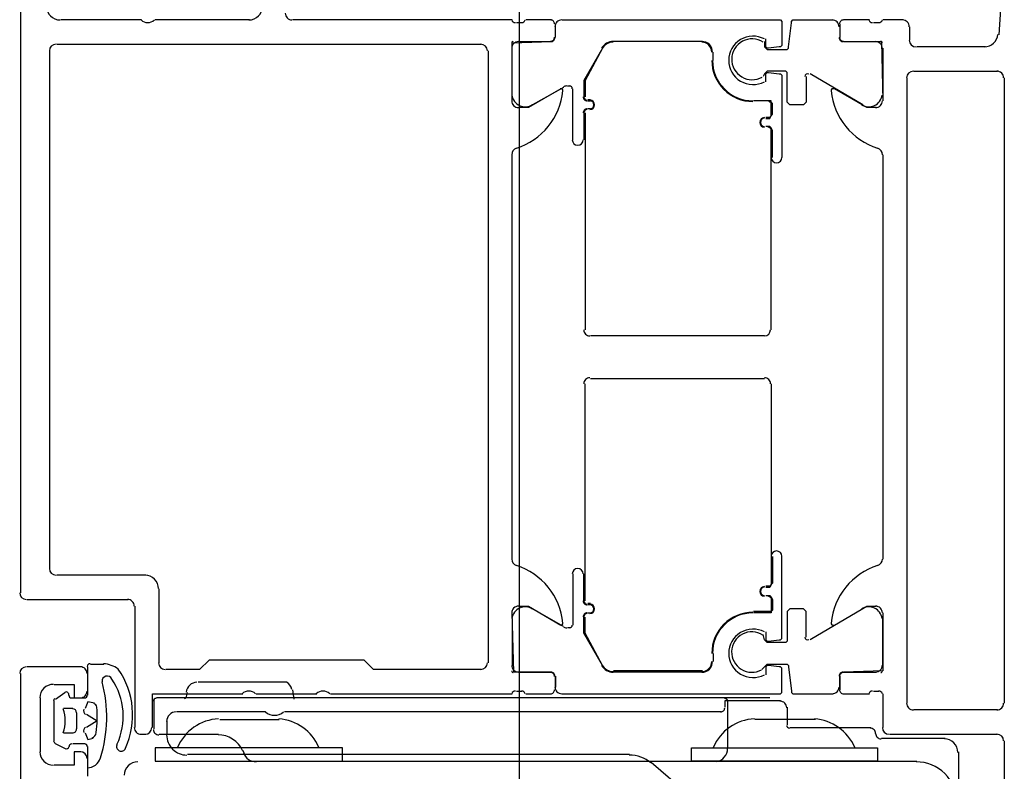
# Model space of a CAD drawing. Extents: x 2 to 87, y -108 to 11.
# Tile 308 of 352: x 49.7906 to 49.8636, y -32.6775 to -32.6217. Entities that reach past the tile are written whole.
import ezdxf

# ---------------------------------------------------------------- set-up
doc = ezdxf.new("R2010")
doc.units = 0
doc.header["$MEASUREMENT"] = 0
doc.layers.add('13', color=7, linetype='CONTINUOUS')
doc.layers.add('32', color=7, linetype='CONTINUOUS')

msp = doc.modelspace()

# ---------------------------------------------------------------- linework, layer by layer
at = {"layer": '13', "color": 62, "linetype": 'Continuous'}
msp.add_line((49.82759999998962, -31.59070000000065), (49.82759999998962, -32.74869999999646), dxfattribs=at)
at = {"layer": '32', "color": 62, "linetype": 'Continuous'}
for p, q in [((49.79959999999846, -32.62170000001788), (49.79359999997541, -32.62170000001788)), ((49.80760000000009, -32.62170000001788), (49.80059999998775, -32.62170000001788)), ((49.82709999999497, -32.62170000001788), (49.81079999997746, -32.62170000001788)), ((49.82999999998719, -32.62170000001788), (49.82809999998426, -32.62170000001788)), ((49.85359999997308, -32.62170000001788), (49.85169999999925, -32.62170000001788)), ((49.85609999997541, -32.62170000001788), (49.85459999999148, -32.62170000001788)), ((49.82779999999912, -32.62189999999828), (49.82739999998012, -32.62189999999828)), ((49.83029999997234, -32.62300000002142), (49.83029999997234, -32.62200000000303)), ((49.83029999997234, -32.62300000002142), (49.83029999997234, -32.62220000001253)), ((49.85139999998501, -32.62200000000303), (49.85139999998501, -32.62300000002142)), ((49.85139999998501, -32.62220000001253), (49.85139999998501, -32.62300000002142)), ((49.85429999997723, -32.62189999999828), (49.85389999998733, -32.62189999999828)), ((49.85659999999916, -32.62320000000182), (49.85659999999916, -32.62220000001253)), ((49.82759999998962, -32.62330000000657), (49.82999999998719, -32.62330000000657)), ((49.8411999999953, -32.62330000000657), (49.83459999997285, -32.62330000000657)), ((49.8411999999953, -32.62330000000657), (49.83459999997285, -32.62330000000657)), ((49.85169999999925, -32.62330000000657), (49.85409999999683, -32.62330000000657)), ((49.79279999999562, -32.66240000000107), (49.79279999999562, -32.62400000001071)), ((49.79329999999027, -32.62350000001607), (49.82479999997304, -32.62350000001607)), ((49.82529999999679, -32.62400000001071), (49.82529999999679, -32.66940000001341)), ((49.82709999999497, -32.62730000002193), (49.82709999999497, -32.62380000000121)), ((49.85459999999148, -32.62380000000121), (49.85459999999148, -32.62730000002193)), ((49.86219999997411, -32.62369999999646), (49.85709999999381, -32.62369999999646)), ((49.84199999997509, -32.62470000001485), (49.84199999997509, -32.62410000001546)), ((49.84199999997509, -32.62470000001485), (49.84199999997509, -32.62410000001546)), ((49.85689999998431, -32.62549999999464), (49.86309999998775, -32.62549999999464)), ((49.85309999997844, -32.62799999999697), (49.84919999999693, -32.62570000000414)), ((49.85639999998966, -32.67240000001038), (49.85639999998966, -32.62600000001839)), ((49.8635999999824, -32.62600000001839), (49.8635999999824, -32.67240000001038)), ((49.83090000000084, -32.62669999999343), (49.82859999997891, -32.62799999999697)), ((49.83139999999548, -32.62660000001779), (49.83119999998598, -32.62660000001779)), ((49.83159999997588, -32.63060000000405), (49.83159999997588, -32.62679999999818)), ((49.83269999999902, -32.62760000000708), (49.83289999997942, -32.62760000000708)), ((49.83269999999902, -32.62770000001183), (49.83289999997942, -32.62770000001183)), ((49.83289999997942, -32.62830000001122), (49.83269999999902, -32.62830000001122)), ((49.83289999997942, -32.62830000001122), (49.83269999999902, -32.62830000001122)), ((49.83239999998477, -32.62859999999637), (49.83239999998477, -32.63060000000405)), ((49.83249999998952, -32.62859999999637), (49.83249999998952, -32.64470000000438)), ((49.82709999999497, -32.66169999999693), (49.82709999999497, -32.63169999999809)), ((49.85459999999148, -32.63169999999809), (49.85459999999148, -32.66169999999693)), ((49.83289999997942, -32.64509999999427), (49.84579999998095, -32.64509999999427)), ((49.83249999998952, -32.66479999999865), (49.83249999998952, -32.64870000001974)), ((49.83289999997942, -32.64830000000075), (49.84579999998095, -32.64830000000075)), ((49.79989999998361, -32.66289999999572), (49.79329999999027, -32.66289999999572)), ((49.83159999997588, -32.66280000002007), (49.83159999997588, -32.66659999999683)), ((49.83239999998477, -32.66479999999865), (49.83239999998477, -32.66280000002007)), ((49.8008999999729, -32.66940000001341), (49.8008999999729, -32.66390000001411)), ((49.79109999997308, -32.6646999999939), (49.79859999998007, -32.6646999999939)), ((49.79909999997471, -32.66520000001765), (49.79909999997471, -32.67420000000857)), ((49.83090000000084, -32.66670000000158), (49.82859999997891, -32.66539999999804)), ((49.83289999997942, -32.66500000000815), (49.83269999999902, -32.66500000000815)), ((49.83289999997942, -32.6651000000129), (49.83269999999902, -32.6651000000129)), ((49.85309999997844, -32.66539999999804), (49.84919999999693, -32.66770000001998)), ((49.82709999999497, -32.66610000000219), (49.82709999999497, -32.66959999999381)), ((49.83269999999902, -32.66570000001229), (49.83289999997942, -32.66570000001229)), ((49.83269999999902, -32.66570000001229), (49.83289999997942, -32.66570000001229)), ((49.85459999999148, -32.66959999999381), (49.85459999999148, -32.66610000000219)), ((49.83139999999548, -32.66680000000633), (49.83119999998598, -32.66680000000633)), ((49.84199999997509, -32.66870000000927), (49.84199999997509, -32.66930000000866)), ((49.84199999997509, -32.66870000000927), (49.84199999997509, -32.66930000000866)), ((49.79509999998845, -32.66969999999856), (49.79109999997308, -32.66969999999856)), ((49.7955999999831, -32.67180000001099), (49.7955999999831, -32.66969999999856)), ((49.7957999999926, -32.66950000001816), (49.79679999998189, -32.66950000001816)), ((49.8411999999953, -32.67000000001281), (49.83459999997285, -32.67000000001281)), ((49.7955999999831, -32.67149999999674), (49.7955999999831, -32.6701999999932)), ((49.82759999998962, -32.67010000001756), (49.82999999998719, -32.67010000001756)), ((49.83029999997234, -32.67140000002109), (49.83029999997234, -32.6704000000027)), ((49.83029999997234, -32.6704000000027), (49.83029999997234, -32.67120000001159)), ((49.8411999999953, -32.67010000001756), (49.83459999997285, -32.67010000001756)), ((49.85139999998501, -32.6704000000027), (49.85139999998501, -32.67140000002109)), ((49.85139999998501, -32.67120000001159), (49.85139999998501, -32.6704000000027)), ((49.85169999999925, -32.67010000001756), (49.85409999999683, -32.67010000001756)), ((49.80379999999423, -32.6708000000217), (49.81039999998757, -32.6708000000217)), ((49.81079999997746, -32.67140000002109), (49.81089999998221, -32.67209999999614)), ((49.82739999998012, -32.67149999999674), (49.82779999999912, -32.67149999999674)), ((49.85389999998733, -32.67149999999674), (49.85429999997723, -32.67149999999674)), ((49.79209999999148, -32.67600000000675), (49.79209999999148, -32.67200000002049)), ((49.79309999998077, -32.67519999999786), (49.79309999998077, -32.67220000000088)), ((49.79319999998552, -32.67209999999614), (49.79389999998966, -32.67160000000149)), ((49.79439999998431, -32.67200000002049), (49.7953999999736, -32.67200000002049)), ((49.800499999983, -32.67220000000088), (49.800499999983, -32.67430000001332)), ((49.84619999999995, -32.67200000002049), (49.8006999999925, -32.67200000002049)), ((49.80289999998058, -32.67200000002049), (49.80299999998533, -32.67160000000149)), ((49.80809999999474, -32.67170000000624), (49.81259999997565, -32.67170000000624)), ((49.81359999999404, -32.67170000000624), (49.82709999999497, -32.67170000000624)), ((49.82809999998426, -32.67170000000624), (49.82999999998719, -32.67170000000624)), ((49.84309999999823, -32.67570000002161), (49.84309999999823, -32.67220000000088)), ((49.85169999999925, -32.67170000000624), (49.85359999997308, -32.67170000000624)), ((49.85459999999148, -32.67170000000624), (49.85459999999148, -32.67420000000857)), ((49.79449999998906, -32.67280000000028), (49.79379999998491, -32.67280000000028)), ((49.84749999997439, -32.67269999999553), (49.84749999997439, -32.67399999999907)), ((49.86309999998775, -32.67290000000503), (49.85689999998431, -32.67290000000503)), ((49.7947999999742, -32.67430000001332), (49.7947999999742, -32.67310000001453)), ((49.80149999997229, -32.67470000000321), (49.80149999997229, -32.67370000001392)), ((49.80219999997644, -32.67300000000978), (49.80879999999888, -32.67300000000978)), ((49.80539999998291, -32.67360000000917), (49.80979999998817, -32.67360000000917)), ((49.81019999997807, -32.67300000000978), (49.84259999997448, -32.67300000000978)), ((49.84959999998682, -32.67360000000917), (49.84509999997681, -32.67360000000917)), ((49.84769999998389, -32.67420000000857), (49.85369999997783, -32.67420000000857)), ((49.79379999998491, -32.67459999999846), (49.79449999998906, -32.67459999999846)), ((49.79959999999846, -32.67470000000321), (49.79989999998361, -32.67470000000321)), ((49.8008999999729, -32.67470000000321), (49.80529999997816, -32.67470000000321)), ((49.85449999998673, -32.67500000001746), (49.85919999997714, -32.67500000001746)), ((49.85509999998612, -32.67470000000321), (49.86309999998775, -32.67470000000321)), ((49.79399999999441, -32.67579999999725), (49.79319999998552, -32.67540000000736)), ((49.7953999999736, -32.67540000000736), (49.79449999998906, -32.67540000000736)), ((49.7955999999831, -32.67720000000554), (49.7955999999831, -32.67560000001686)), ((49.8635999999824, -32.67519999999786), (49.8635999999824, -32.68060000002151)), ((49.7955999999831, -32.67780000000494), (49.7955999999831, -32.6765000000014)), ((49.83580000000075, -32.67620000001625), (49.80299999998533, -32.67620000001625)), ((49.86019999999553, -32.67600000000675), (49.86019999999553, -32.68960000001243)), ((49.81449999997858, -32.6767000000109), (49.85709999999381, -32.6767000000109)), ((49.8407999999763, -32.67970000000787), (49.83739999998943, -32.67680000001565))]:
    msp.add_line(p, q, dxfattribs=at)
for points in [[(49.8635999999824, -32.60080000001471), (49.8635999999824, -32.61670000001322), (49.8631999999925, -32.62280000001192)], [(49.79359999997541, -32.61840000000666), (49.79509999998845, -32.61840000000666), (49.79509999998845, -32.61780000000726), (49.79399999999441, -32.61670000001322), (49.79059999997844, -32.61670000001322), (49.79059999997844, -32.66419999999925)], [(49.83079999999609, -32.62170000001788), (49.84689999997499, -32.62170000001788), (49.84699999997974, -32.62170000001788), (49.84709999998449, -32.62179999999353), (49.84709999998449, -32.62189999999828), (49.84709999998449, -32.62350000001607), (49.84709999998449, -32.62360000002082), (49.84699999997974, -32.62369999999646), (49.84689999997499, -32.62369999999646), (49.8460999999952, -32.62380000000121), (49.84599999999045, -32.62380000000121), (49.8458999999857, -32.62369999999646), (49.8458999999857, -32.62350000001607), (49.8458999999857, -32.62309999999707)], [(49.84579999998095, -32.62330000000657), (49.84579999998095, -32.62369999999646), (49.8458999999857, -32.62380000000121), (49.84599999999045, -32.62390000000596), (49.84599999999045, -32.62390000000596), (49.84739999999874, -32.62390000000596), (49.84749999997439, -32.62390000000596), (49.84759999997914, -32.62380000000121), (49.84759999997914, -32.62369999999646), (49.84779999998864, -32.62189999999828), (49.84779999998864, -32.62179999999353), (49.84789999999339, -32.62170000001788), (49.84799999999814, -32.62170000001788), (49.85089999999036, -32.62170000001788)], [(49.82709999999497, -32.62770000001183), (49.82709999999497, -32.62340000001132), (49.82999999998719, -32.62330000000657)], [(49.85169999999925, -32.62330000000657), (49.85449999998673, -32.62330000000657), (49.85459999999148, -32.62770000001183)], [(49.83379999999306, -32.62380000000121), (49.83239999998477, -32.62619999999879), (49.83239999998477, -32.62739999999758)], [(49.83379999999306, -32.62380000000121), (49.83249999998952, -32.62619999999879), (49.83249999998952, -32.62739999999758)], [(49.84889999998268, -32.62590000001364), (49.84889999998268, -32.62780000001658), (49.84879999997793, -32.62790000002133), (49.84869999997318, -32.62799999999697), (49.84859999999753, -32.62799999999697), (49.84769999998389, -32.62799999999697), (49.84769999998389, -32.62799999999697), (49.84759999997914, -32.62790000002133), (49.84749999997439, -32.62780000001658), (49.84749999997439, -32.62570000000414), (49.84749999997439, -32.62559999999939), (49.84739999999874, -32.62549999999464), (49.84739999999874, -32.62549999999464), (49.84599999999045, -32.62549999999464), (49.84599999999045, -32.62549999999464), (49.8458999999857, -32.62559999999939), (49.84579999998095, -32.62570000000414), (49.8456999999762, -32.62590000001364)], [(49.8458999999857, -32.62630000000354), (49.8458999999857, -32.62590000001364), (49.8458999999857, -32.62570000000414), (49.84599999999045, -32.62559999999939), (49.8460999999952, -32.62559999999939), (49.84689999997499, -32.62570000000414), (49.84699999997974, -32.62570000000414), (49.84709999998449, -32.62580000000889), (49.84709999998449, -32.62590000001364), (49.84709999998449, -32.63190000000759)], [(49.83069999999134, -32.62679999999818), (49.82829999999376, -32.62820000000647), (49.82759999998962, -32.62820000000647)], [(49.85409999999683, -32.62820000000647), (49.85339999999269, -32.62820000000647), (49.85099999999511, -32.62679999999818)], [(49.8458999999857, -32.62890000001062), (49.84599999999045, -32.62890000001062), (49.84619999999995, -32.62890000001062), (49.8462999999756, -32.62880000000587), (49.8462999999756, -32.62870000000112), (49.8462999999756, -32.62790000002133), (49.8462999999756, -32.62780000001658), (49.84619999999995, -32.62780000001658), (49.8460999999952, -32.62770000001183), (49.84499999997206, -32.62770000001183)], [(49.8458999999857, -32.62900000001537), (49.8460999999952, -32.62900000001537), (49.84619999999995, -32.62900000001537), (49.8462999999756, -32.62880000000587), (49.84639999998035, -32.62870000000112), (49.84639999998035, -32.62790000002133), (49.8462999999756, -32.62780000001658), (49.8462999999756, -32.62770000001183), (49.8460999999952, -32.62770000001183), (49.84499999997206, -32.62770000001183)], [(49.8462999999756, -32.64470000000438), (49.8462999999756, -32.62989999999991), (49.8462999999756, -32.62979999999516), (49.84619999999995, -32.62970000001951), (49.84599999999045, -32.62960000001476), (49.8458999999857, -32.62960000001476)], [(49.84639999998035, -32.63190000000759), (49.84639999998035, -32.62989999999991), (49.8462999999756, -32.62970000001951), (49.84619999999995, -32.62960000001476), (49.8460999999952, -32.62960000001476), (49.8458999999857, -32.62960000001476)], [(49.8462999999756, -32.64870000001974), (49.8462999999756, -32.66349999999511), (49.8462999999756, -32.66359999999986), (49.84619999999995, -32.66370000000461), (49.84599999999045, -32.66370000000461), (49.8458999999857, -32.66370000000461)], [(49.84639999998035, -32.66150000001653), (49.84639999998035, -32.66349999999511), (49.8462999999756, -32.66359999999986), (49.84619999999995, -32.66380000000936), (49.8460999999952, -32.66380000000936), (49.8458999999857, -32.66380000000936)], [(49.8458999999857, -32.66710000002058), (49.8458999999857, -32.66750000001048), (49.8458999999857, -32.66770000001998), (49.84599999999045, -32.66779999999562), (49.8460999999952, -32.66779999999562), (49.84689999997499, -32.66770000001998), (49.84699999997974, -32.66770000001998), (49.84709999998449, -32.66760000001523), (49.84709999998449, -32.66750000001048), (49.84709999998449, -32.66150000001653)], [(49.8458999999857, -32.66440000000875), (49.84599999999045, -32.66440000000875), (49.84619999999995, -32.6645000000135), (49.8462999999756, -32.66460000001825), (49.8462999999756, -32.6646999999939), (49.8462999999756, -32.66550000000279), (49.8462999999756, -32.66560000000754), (49.84619999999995, -32.66560000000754), (49.8460999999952, -32.66560000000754), (49.84499999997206, -32.66560000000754)], [(49.8458999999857, -32.66440000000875), (49.8460999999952, -32.66440000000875), (49.84619999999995, -32.66440000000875), (49.8462999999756, -32.6645000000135), (49.84639999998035, -32.6646999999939), (49.84639999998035, -32.66550000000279), (49.8462999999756, -32.66560000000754), (49.8462999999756, -32.66570000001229), (49.8460999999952, -32.66570000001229), (49.84499999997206, -32.66570000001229)], [(49.82759999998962, -32.66520000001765), (49.82829999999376, -32.66520000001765), (49.83069999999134, -32.66659999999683)], [(49.84889999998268, -32.66750000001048), (49.84889999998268, -32.66560000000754), (49.84879999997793, -32.66550000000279), (49.84869999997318, -32.66539999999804), (49.84859999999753, -32.66539999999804), (49.84769999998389, -32.66539999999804), (49.84769999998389, -32.66539999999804), (49.84759999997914, -32.66550000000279), (49.84749999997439, -32.66560000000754), (49.84749999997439, -32.66770000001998), (49.84749999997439, -32.66779999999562), (49.84739999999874, -32.66790000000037), (49.84739999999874, -32.66790000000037), (49.84599999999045, -32.66790000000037), (49.84599999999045, -32.66790000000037), (49.8458999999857, -32.66779999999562), (49.84579999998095, -32.66770000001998), (49.8456999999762, -32.66730000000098)], [(49.85099999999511, -32.66659999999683), (49.85339999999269, -32.66520000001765), (49.85409999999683, -32.66520000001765)], [(49.82999999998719, -32.67010000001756), (49.82719999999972, -32.67010000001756), (49.82709999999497, -32.66570000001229)], [(49.83379999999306, -32.66959999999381), (49.83239999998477, -32.66719999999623), (49.83239999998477, -32.66599999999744)], [(49.83379999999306, -32.66959999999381), (49.83249999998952, -32.66719999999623), (49.83249999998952, -32.66599999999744)], [(49.85459999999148, -32.66570000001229), (49.85459999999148, -32.67000000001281), (49.85169999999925, -32.67010000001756)], [(49.82479999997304, -32.66990000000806), (49.81680000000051, -32.66990000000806), (49.81609999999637, -32.66920000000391), (49.80459999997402, -32.66920000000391), (49.80389999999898, -32.66990000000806), (49.80139999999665, -32.66990000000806)], [(49.83079999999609, -32.67170000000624), (49.84689999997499, -32.67170000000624), (49.84699999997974, -32.67170000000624), (49.84709999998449, -32.67160000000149), (49.84709999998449, -32.67149999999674), (49.84709999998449, -32.66990000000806), (49.84709999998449, -32.66980000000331), (49.84699999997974, -32.66969999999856), (49.84689999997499, -32.66969999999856), (49.8460999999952, -32.66959999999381), (49.84599999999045, -32.66959999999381), (49.8458999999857, -32.66969999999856), (49.8458999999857, -32.66990000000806), (49.8458999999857, -32.67029999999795)], [(49.84560000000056, -32.66990000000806), (49.84579999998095, -32.66969999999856), (49.8458999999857, -32.66959999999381), (49.84599999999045, -32.66950000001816), (49.84599999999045, -32.66950000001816), (49.84739999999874, -32.66950000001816), (49.84749999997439, -32.66950000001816), (49.84759999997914, -32.66959999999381), (49.84759999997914, -32.66969999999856), (49.84779999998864, -32.67149999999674), (49.84779999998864, -32.67160000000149), (49.84789999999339, -32.67170000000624), (49.84799999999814, -32.67170000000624), (49.85089999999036, -32.67170000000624)], [(49.79059999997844, -32.6701999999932), (49.79059999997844, -32.73870000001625), (49.79399999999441, -32.73870000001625), (49.79509999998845, -32.73759999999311), (49.79509999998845, -32.73699999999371), (49.79359999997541, -32.73699999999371)], [(49.79309999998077, -32.6710000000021), (49.79459999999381, -32.6710000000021), (49.79459999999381, -32.67200000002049), (49.79509999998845, -32.67200000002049)], [(49.80039999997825, -32.67420000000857), (49.80039999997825, -32.67170000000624), (49.80709999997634, -32.67170000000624)], [(49.84289999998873, -32.67269999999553), (49.84289999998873, -32.67220000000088), (49.84699999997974, -32.67220000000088)], [(49.79609999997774, -32.67240000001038), (49.7955999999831, -32.67230000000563), (49.7953999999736, -32.67280000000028)], [(49.79549999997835, -32.67320000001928), (49.79629999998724, -32.67370000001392), (49.79549999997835, -32.67420000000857)], [(49.7953999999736, -32.67459999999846), (49.7955999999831, -32.67509999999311), (49.79599999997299, -32.67500000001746)], [(49.80719999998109, -32.6761000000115), (49.80709999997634, -32.675900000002), (49.80719999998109, -32.6761000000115)], [(49.79509999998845, -32.67600000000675), (49.79459999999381, -32.67600000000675), (49.79459999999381, -32.67699999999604), (49.79309999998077, -32.67699999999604)], [(49.83009999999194, -32.6767000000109), (49.84209999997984, -32.6767000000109), (49.84229999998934, -32.6767000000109)]]:
    msp.add_lwpolyline(points, dxfattribs=at)
for points in [[(49.81449999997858, -32.67570000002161), (49.80059999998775, -32.67570000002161), (49.80059999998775, -32.6767000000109), (49.81449999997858, -32.6767000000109)], [(49.8403999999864, -32.6767000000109), (49.8403999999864, -32.67570000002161), (49.85419999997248, -32.67570000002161), (49.85419999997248, -32.6767000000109)]]:
    msp.add_lwpolyline(points, close=True, dxfattribs=at)
for centre, radius, start, end in [((49.79355183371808, -32.62069684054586), 0.001000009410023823, 180.0009388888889, 269.9994583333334), ((49.80755181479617, -32.6206968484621), 0.001000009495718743, 270.0005444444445, 359.9994555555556), ((49.80005182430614, -32.62117187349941), 0.0007249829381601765, 226.3958972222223, 313.6041027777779), ((49.81075182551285, -32.62119686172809), 0.0004999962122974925, 179.9995666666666, 270.0004361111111), ((49.82731933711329, -32.62161801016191), 0.0002788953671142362, 196.4199250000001, 271.1645416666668), ((49.8277842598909, -32.6216179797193), 0.0002789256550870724, 268.8371472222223, 343.5753861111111), ((49.82993181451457, -32.62199684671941), 0.0002999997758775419, 359.9999583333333, 90.00004444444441), ((49.83076182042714, -32.62219685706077), 0.0004999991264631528, 89.99990000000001, 179.9999861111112), ((49.8508418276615, -32.62219685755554), 0.0004999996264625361, 359.9999583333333, 90.00004444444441), ((49.85167182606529, -32.62199689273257), 0.000299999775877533, 89.99995833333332, 180.0000444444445), ((49.85381938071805, -32.62161802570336), 0.0002789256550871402, 196.4246111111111, 271.16285), ((49.85428430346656, -32.62161805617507), 0.0002788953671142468, 268.8354583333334, 343.5800750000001), ((49.85605182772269, -32.62219688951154), 0.000499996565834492, 359.9996055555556, 90.00027777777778), ((49.82717181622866, -32.62339682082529), 0.0001199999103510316, 89.99995833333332, 180.0000444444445), ((49.82756182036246, -32.62380685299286), 0.0004999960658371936, 89.99966388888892, 180.0003361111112), ((49.82993181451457, -32.62297682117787), 0.000299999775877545, 269.9999583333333, 4.444444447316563e-05), ((49.82996182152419, -32.62300718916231), 0.0002999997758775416, 269.9999583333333, 4.444444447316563e-05), ((49.83458801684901, -32.62429680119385), 0.0009999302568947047, 89.99630833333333, 150.0103805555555), ((49.84115265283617, -32.62409605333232), 0.0007991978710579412, 359.9422472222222, 90.06104999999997), ((49.844955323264, -32.62469685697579), 0.001798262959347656, 61.91806388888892, 180.0000305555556), ((49.84489052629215, -32.62461782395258), 0.001516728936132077, 57.27387500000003, 178.6168500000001), ((49.85164182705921, -32.62300718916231), 0.0002999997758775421, 179.9999583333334, 270.0000444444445), ((49.85167182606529, -32.62297686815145), 0.0002999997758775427, 179.9999583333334, 270.0000444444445), ((49.85404182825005, -32.62380685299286), 0.0004999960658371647, 359.999663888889, 90.00033611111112), ((49.8544318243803, -32.62339686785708), 0.0001199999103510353, 359.9999583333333, 90.00004444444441), ((49.85705182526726, -32.62319689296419), 0.0004999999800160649, 179.9999972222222, 269.9998861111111), ((49.86212071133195, -32.6226968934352), 0.0009999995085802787, 269.9999972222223, 355.9141833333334), ((49.7932518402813, -32.62399687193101), 0.0005000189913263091, 90.00125833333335, 179.9978222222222), ((49.82475181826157, -32.62399685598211), 0.0005000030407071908, 0.0003472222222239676, 89.99964999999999), ((49.8345880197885, -32.62429680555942), 0.0009499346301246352, 90.00027222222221, 150.0104944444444), ((49.84115265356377, -32.62409605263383), 0.0007491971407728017, 359.940325, 90.06303611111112), ((49.84495178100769, -32.62469692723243), 0.003049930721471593, 179.9999583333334, 270.0000444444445), ((49.84495178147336, -32.62469692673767), 0.002999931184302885, 179.9986861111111, 270.0013138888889), ((49.84495532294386, -32.62469685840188), 0.001798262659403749, 179.9999861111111, 298.0819527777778), ((49.84489052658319, -32.62461782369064), 0.00151672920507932, 178.6168638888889, 299.9598388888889), ((49.85685182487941, -32.62599689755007), 0.0005000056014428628, 90.00064166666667, 179.9993583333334), ((49.8630518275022, -32.62599689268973), 0.0004999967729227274, 8.888888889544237e-05, 90.00036944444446), ((49.84900182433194, -32.62589836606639), 0.0002000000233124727, 60.00001111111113, 179.9999638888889), ((49.82587520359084, -32.62645862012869), 0.005000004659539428, 287.7484444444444, 354.3773861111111), ((49.83071369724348, -32.62693496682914), 0.0001381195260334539, 354.3774916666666, 120.0000972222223), ((49.8311370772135, -32.62709685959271), 0.000500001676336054, 89.99999166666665, 119.9998805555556), ((49.83135182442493, -32.62679685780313), 0.0001999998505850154, 359.9999583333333, 90.00004444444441), ((49.8508899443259, -32.62693501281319), 0.0001381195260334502, 59.99990277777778, 185.6225083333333), ((49.85572843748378, -32.62645866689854), 0.005000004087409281, 185.6226055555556, 252.2515472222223), ((49.82755181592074, -32.62769684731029), 0.0004999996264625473, 179.9999583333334, 270.0000444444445), ((49.82805164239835, -32.62714108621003), 0.0009999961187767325, 188.1816111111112, 302.7270111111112), ((49.83265182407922, -32.62739685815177), 0.0002999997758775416, 179.9999583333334, 270.0000444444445), ((49.83265182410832, -32.62739685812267), 0.000249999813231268, 179.9999583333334, 270.0000444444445), ((49.83285182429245, -32.62799685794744), 0.0003500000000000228, 270, 90), ((49.83285182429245, -32.62799685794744), 0.0003000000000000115, 270, 90), ((49.85355200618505, -32.62714108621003), 0.0009999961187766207, 237.272988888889, 351.8183888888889), ((49.85405182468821, -32.62769689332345), 0.000499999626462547, 269.9999583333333, 4.444444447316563e-05), ((49.83265182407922, -32.628596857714), 0.0002999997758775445, 89.99995833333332, 180.0000444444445), ((49.83265182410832, -32.6285968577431), 0.0002499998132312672, 89.99995833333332, 180.0000444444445), ((49.84580182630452, -32.62929685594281), 0.0003499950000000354, 90, 270), ((49.84580182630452, -32.62929685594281), 0.000299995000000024, 90, 270), ((49.83195182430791, -32.63059685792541), 0.0003999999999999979, 180, 360), ((49.82755181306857, -32.6316968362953), 0.0004999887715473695, 107.7484416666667, 180.0000750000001), ((49.85405182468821, -32.63169689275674), 0.000499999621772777, 359.9999805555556, 72.25161388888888), ((49.84670182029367, -32.63189685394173), 0.0003999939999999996, 180, 360), ((49.83285182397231, -32.64469625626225), 0.0004499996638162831, 179.9999583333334, 270.0000444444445), ((49.84580157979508, -32.64469625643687), 0.0004499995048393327, 269.9999361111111, 359.9990444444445), ((49.83285182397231, -32.64869748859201), 0.0004499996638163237, 89.99995833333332, 180.0000444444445), ((49.84580157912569, -32.64869748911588), 0.0004500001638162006, 359.9998944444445, 89.99998055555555), ((49.84670182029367, -32.66149689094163), 0.0003999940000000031, 360, 180), ((49.8275518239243, -32.66169685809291), 0.0004999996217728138, 179.9999805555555, 252.2516138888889), ((49.85405182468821, -32.6616969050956), 0.0004999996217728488, 287.7483861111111, 1.944444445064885e-05), ((49.79325183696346, -32.66239683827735), 0.000500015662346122, 180.0009916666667, 269.9991222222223), ((49.82587521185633, -32.66693508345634), 0.005000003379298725, 5.622611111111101, 72.25155277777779), ((49.83195182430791, -32.66279688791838), 0.0003999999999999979, 360, 180), ((49.85572843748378, -32.66693513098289), 0.005000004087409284, 107.7484527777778, 174.3773944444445), ((49.79985182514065, -32.66389684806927), 0.0009999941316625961, 359.999663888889, 90.00033611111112), ((49.79105184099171, -32.66419684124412), 0.0005000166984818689, 180.0019138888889, 269.9980861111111), ((49.84580182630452, -32.66409688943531), 0.0003499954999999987, 90, 270), ((49.84580182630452, -32.66409688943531), 0.0002999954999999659, 90, 270), ((49.79855183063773, -32.66519685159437), 0.0004999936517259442, 359.9992722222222, 90.00072777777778), ((49.83265182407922, -32.66479688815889), 0.000299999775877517, 179.9999583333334, 270.0000444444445), ((49.83265182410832, -32.66479688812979), 0.000249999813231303, 179.9999583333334, 270.0000444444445), ((49.8275518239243, -32.6656968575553), 0.0004999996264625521, 89.99995833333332, 180.0000444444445), ((49.82805164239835, -32.66625265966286), 0.0009999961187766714, 57.27298888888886, 171.8183888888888), ((49.83285182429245, -32.66539688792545), 0.0003500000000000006, 270, 90), ((49.83285182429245, -32.66539688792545), 0.0003000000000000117, 270, 90), ((49.84495178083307, -32.66869681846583), 0.003049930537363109, 89.99867499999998, 180.0013027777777), ((49.85355200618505, -32.66625265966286), 0.0009999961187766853, 8.18161111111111, 122.7270111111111), ((49.85405182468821, -32.66569690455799), 0.0004999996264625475, 359.9999583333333, 90.00004444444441), ((49.83265182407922, -32.66599688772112), 0.0002999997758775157, 89.99995833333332, 180.0000444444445), ((49.83265182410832, -32.66599688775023), 0.0002499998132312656, 89.99995833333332, 180.0000444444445), ((49.84495178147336, -32.66869681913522), 0.002999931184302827, 89.99868611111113, 180.0013138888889), ((49.83071370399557, -32.66645873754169), 0.0001381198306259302, 240.0000972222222, 5.622702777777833), ((49.8311370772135, -32.66629688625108), 0.0005000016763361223, 240.0001194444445, 270.0000083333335), ((49.83135182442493, -32.66659688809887), 0.000199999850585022, 269.9999583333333, 4.444444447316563e-05), ((49.84495532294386, -32.66869688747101), 0.001798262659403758, 61.91804999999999, 180.0000166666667), ((49.84487053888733, -32.66860244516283), 0.001500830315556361, 57.1299722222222, 178.0071833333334), ((49.8508899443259, -32.66645878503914), 0.0001381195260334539, 174.3774916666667, 300.0000972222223), ((49.84900182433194, -32.66749537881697), 0.0002000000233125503, 180.0000333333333, 299.9999861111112), ((49.84487053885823, -32.66860244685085), 0.001500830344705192, 178.0071166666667, 298.8843277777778), ((49.84115265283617, -32.66929769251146), 0.0007991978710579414, 269.9389527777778, 0.05775555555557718), ((49.841152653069, -32.6692976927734), 0.0007491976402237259, 269.9370027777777, 0.05971388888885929), ((49.84495532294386, -32.66869688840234), 0.001798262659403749, 179.9999861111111, 298.0819527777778), ((49.79105185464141, -32.67019693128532), 0.0005000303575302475, 90.0034777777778, 179.9965222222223), ((49.79505183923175, -32.67019688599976), 0.000499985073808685, 359.9982888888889, 90.00698055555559), ((49.79576465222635, -32.66966142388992), 0.000198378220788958, 88.95063055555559, 179.8997916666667), ((49.79660353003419, -32.67163130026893), 0.002174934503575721, 54.57993888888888, 85.49712222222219), ((49.79290797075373, -32.67328428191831), 0.006024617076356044, 335.9735916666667, 34.65026111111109), ((49.8013518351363, -32.66939683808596), 0.000500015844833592, 180.0018166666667, 269.9981861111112), ((49.8247518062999, -32.66939683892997), 0.0005000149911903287, 270.0017166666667, 359.9982805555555), ((49.82717182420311, -32.66999688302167), 0.0001199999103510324, 179.9999583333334, 270.0000444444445), ((49.82756182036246, -32.66958689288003), 0.0004999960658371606, 179.9996638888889, 270.0003361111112), ((49.834588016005, -32.66909694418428), 0.0009999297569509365, 209.9896694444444, 270.0037416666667), ((49.83458801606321, -32.66909694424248), 0.0009499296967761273, 209.9896833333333, 270.0037555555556), ((49.85404182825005, -32.66958689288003), 0.0004999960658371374, 269.9996638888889, 0.0003361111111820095), ((49.8544318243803, -32.66999693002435), 0.0001199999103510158, 269.9999583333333, 4.444444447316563e-05), ((49.79703979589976, -32.67076401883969), 0.000381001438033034, 24.28338888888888, 185.9518611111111), ((49.79332998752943, -32.67336521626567), 0.004905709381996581, 334.8434638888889, 34.2065888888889), ((49.82993182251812, -32.6704168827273), 0.0002999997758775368, 359.9999583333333, 90.00004444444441), ((49.82996182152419, -32.67038655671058), 0.0002999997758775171, 359.9999583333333, 90.00004444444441), ((49.85164182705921, -32.67038655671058), 0.0002999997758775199, 89.99995833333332, 180.0000444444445), ((49.85167182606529, -32.67041692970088), 0.0002999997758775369, 89.99995833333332, 180.0000444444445), ((49.79305183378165, -32.67199691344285), 0.001000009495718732, 90.00054444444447, 179.9994555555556), ((49.79505185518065, -32.67149693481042), 0.0004999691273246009, 269.9964611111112, 0.007891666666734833), ((49.78701044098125, -32.67342454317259), 0.01000000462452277, 342.3526361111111, 15.19480000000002), ((49.80370582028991, -32.671644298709), 0.000799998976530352, 89.999775, 174.9998277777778), ((49.80755182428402, -32.67222183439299), 0.0007249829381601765, 46.39589722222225, 133.6041027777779), ((49.80994930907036, -32.67153176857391), 0.00080000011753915, 11.3249861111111, 59.23868055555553), ((49.81305182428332, -32.67222183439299), 0.0007249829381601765, 46.39589722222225, 133.6041027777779), ((49.82731934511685, -32.67177569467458), 0.0002788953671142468, 88.83545833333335, 163.580075), ((49.82778426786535, -32.67177572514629), 0.0002789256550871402, 16.42461111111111, 91.16284999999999), ((49.82993182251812, -32.67139685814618), 0.0002999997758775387, 269.9999583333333, 4.444444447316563e-05), ((49.83076182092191, -32.67119688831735), 0.0004999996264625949, 179.9999583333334, 270.0000444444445), ((49.8508418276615, -32.67119688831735), 0.0004999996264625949, 269.9999583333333, 4.444444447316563e-05), ((49.85167182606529, -32.67139690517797), 0.0002999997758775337, 179.9999583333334, 270.0000444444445), ((49.85381938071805, -32.67177577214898), 0.0002789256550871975, 88.83714722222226, 163.5753861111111), ((49.85428430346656, -32.67177574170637), 0.0002788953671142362, 16.41992499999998, 91.16454166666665), ((49.79326466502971, -32.67222389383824), 0.0001943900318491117, 119.7198611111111, 180.6440611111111), ((49.79399857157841, -32.67176671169), 0.0002037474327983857, 348.5701416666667, 120.4600722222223), ((49.79439736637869, -32.67180699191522), 0.0001990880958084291, 180.0276333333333, 270.2615805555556), ((49.79536850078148, -32.67180831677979), 0.0001977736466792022, 269.3558305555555, 0.06861666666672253), ((49.80066776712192, -32.67224428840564), 0.0001999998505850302, 89.99974722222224, 179.9998333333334), ((49.80277613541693, -32.6719442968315), 9.99994799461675e-05, 269.9997638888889, 354.9998166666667), ((49.84286776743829, -32.67224444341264), 0.0001999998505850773, 359.9997472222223, 89.99983333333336), ((49.84695568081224, -32.67274445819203), 0.0004999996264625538, 359.9997472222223, 89.99983333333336), ((49.79130885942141, -32.67370407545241), 0.002620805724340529, 339.9155444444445, 20.0844527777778), ((49.79447028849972, -32.67310408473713), 0.0002999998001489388, 359.9997722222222, 89.99946666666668), ((49.79558731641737, -32.67296465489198), 0.0003000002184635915, 154.7461416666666, 240.7367222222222), ((49.79597548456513, -32.67271505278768), 0.0002999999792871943, 4.327430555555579, 76.25099166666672), ((49.78665436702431, -32.67342041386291), 0.009647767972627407, 353.1113666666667, 4.327516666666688), ((49.84255568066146, -32.67274444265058), 0.0002999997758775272, 269.9997472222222, 359.9998333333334), ((49.85685181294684, -32.67239689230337), 0.0004999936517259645, 179.9992722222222, 270.0007277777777), ((49.86305183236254, -32.67239689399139), 0.0004999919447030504, 269.9990777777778, 0.0009250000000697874), ((49.80215567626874, -32.67374429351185), 0.0006999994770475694, 89.99974722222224, 179.9998333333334), ((49.805505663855, -32.67708655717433), 0.003542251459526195, 93.16289444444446, 156.5624166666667), ((49.80945568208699, -32.67229431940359), 0.001000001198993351, 228.5902138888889, 311.4093638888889), ((49.80950566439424, -32.67708657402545), 0.003542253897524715, 23.43718333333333, 85.64919166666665), ((49.84525566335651, -32.67708670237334), 0.003542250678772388, 93.16290277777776, 156.562425), ((49.84925566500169, -32.67708671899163), 0.003542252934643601, 23.43717222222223, 85.64960555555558), ((49.79447028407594, -32.67430408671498), 0.0003000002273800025, 269.9988972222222, 359.9997666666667), ((49.79558789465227, -32.67444318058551), 0.0003000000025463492, 119.2633472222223, 204.6153583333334), ((49.7995518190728, -32.67419685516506), 0.0004999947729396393, 180.0003166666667, 270.0005972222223), ((49.79985182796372, -32.67419685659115), 0.000499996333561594, 270.0001527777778, 359.9998472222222), ((49.80086775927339, -32.67434428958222), 0.00039999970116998, 179.9997472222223, 269.9998333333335), ((49.84765567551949, -32.67404446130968), 0.0001999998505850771, 179.9997472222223, 269.9998333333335), ((49.85365567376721, -32.67464448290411), 0.0003999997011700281, 359.9997472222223, 89.99983333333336), ((49.85505183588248, -32.67419688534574), 0.0005000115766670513, 180.0013277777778, 269.998675), ((49.79573609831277, -32.67451759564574), 0.0005000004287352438, 290.3262694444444, 353.1113333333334), ((49.80295567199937, -32.67474429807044), 0.001499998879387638, 179.9997472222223, 269.9998333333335), ((49.80526733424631, -32.6767443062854), 0.002000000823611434, 24.49425000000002, 89.99974722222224), ((49.85445567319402, -32.67464448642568), 0.00039999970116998, 179.9997472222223, 269.9998333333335), ((49.85915566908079, -32.6760445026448), 0.0009999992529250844, 359.9997472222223, 89.99983333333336), ((49.86305183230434, -32.6751968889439), 0.0004999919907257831, 360, 89.99656388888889), ((49.79326498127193, -32.67518670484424), 0.0001947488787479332, 178.6394972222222, 244.2270527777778), ((49.7940125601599, -32.6755766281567), 0.0002022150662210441, 243.8010333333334, 349.3290694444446), ((49.79441393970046, -32.67561674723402), 0.00020267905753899, 90.4685388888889, 179.2436972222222), ((49.79536730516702, -32.67561204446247), 0.0001979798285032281, 359.7003305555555, 90.5845694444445), ((49.79808646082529, -32.67560293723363), 0.000350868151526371, 154.2669888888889, 245.8797194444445), ((49.79808646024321, -32.67560293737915), 0.0003508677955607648, 245.8797944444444, 337.492525), ((49.84206775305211, -32.67574443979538), 0.001000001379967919, 279.0999111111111, 359.9997416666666), ((49.7930518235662, -32.67599690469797), 0.0009999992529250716, 179.9999583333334, 270.0000444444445), ((49.79505182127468, -32.67649690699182), 0.0005000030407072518, 0.0003472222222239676, 89.99964999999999), ((49.79557209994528, -32.67618098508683), 0.001006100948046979, 269.6117444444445, 344.1292361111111), ((49.80809590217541, -32.67574431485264), 0.001000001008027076, 199.9997611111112, 269.9998055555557), ((49.83577871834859, -32.67874441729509), 0.002499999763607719, 49.99978333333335, 89.99978888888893), ((49.79930566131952, -32.6777442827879), 0.000999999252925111, 89.99974722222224, 179.9998333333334), ((49.85705565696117, -32.67974449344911), 0.002999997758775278, 359.9997472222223, 89.99983333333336)]:
    msp.add_arc(centre, radius, start, end, dxfattribs=at)

doc.saveas('drawing.dxf')
